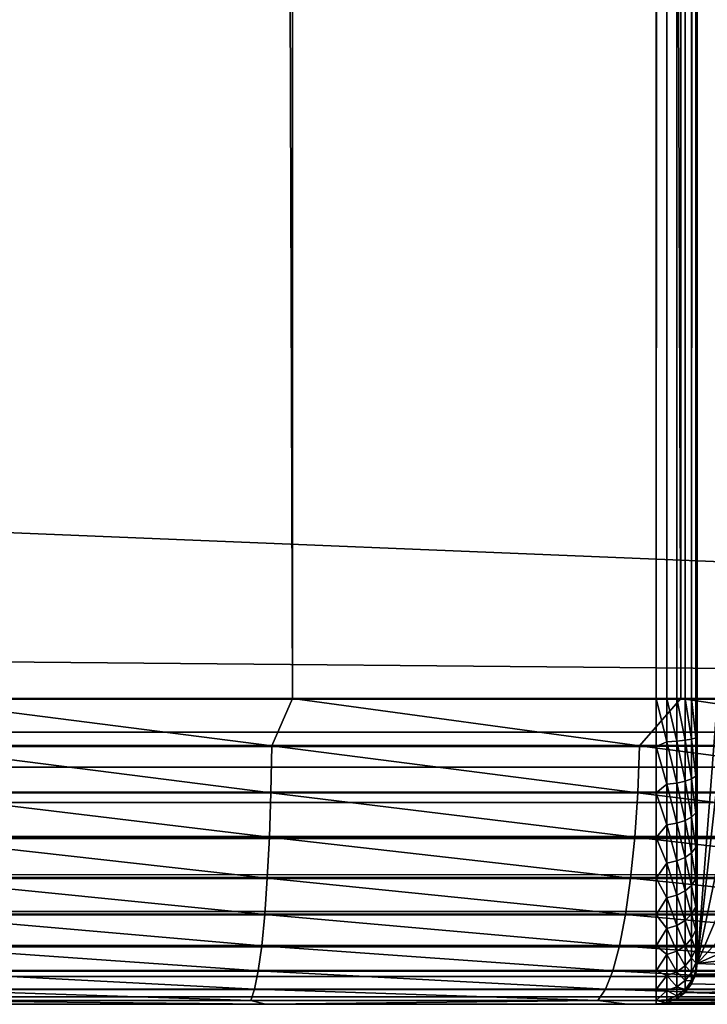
# Model space of a CAD drawing. Extents: x -547 to 547, y 0 to 578.
# Tile 322 of 472: x 525.58 to 528.95, y 0 to 4.83. Entities that reach past the tile are written whole.
import ezdxf

# ---------------------------------------------------------------- set-up
doc = ezdxf.new("R2010")
doc.units = 0
doc.header["$LTSCALE"] = 65.185185
for name, color, linetype in [('1', 7, 'CONTINUOUS'), ('146', 7, 'CONTINUOUS'), ('147', 7, 'CONTINUOUS'), ('20', 7, 'CONTINUOUS'), ('202', 7, 'CONTINUOUS'), ('214', 7, 'CONTINUOUS'), ('241', 7, 'CONTINUOUS'), ('242', 7, 'CONTINUOUS'), ('243', 7, 'CONTINUOUS'), ('3', 7, 'CONTINUOUS'), ('328', 7, 'CONTINUOUS'), ('333', 7, 'CONTINUOUS'), ('335', 7, 'CONTINUOUS'), ('727', 7, 'CONTINUOUS'), ('731', 7, 'CONTINUOUS')]:
    doc.layers.add(name, color=color, linetype=linetype)

msp = doc.modelspace()

# ---------------------------------------------------------------- linework, layer by layer
at = {"layer": '1', "color": 7, "linetype": 'CONTINUOUS'}
for points in [[(528.7, 0, -50), (530.5, 0, -50), (-545.5, 0, 41.4), (528.7, 0, -50)], [(528.7, 0, -50), (-545.5, 0, 41.4), (528.7, 0, -66.5), (528.7, 0, -50)], [(530.5, 0, -50), (545.5, 0, 41.4), (-545.5, 0, 41.4), (530.5, 0, -50)], [(-545.5, 0, 41.4), (-528.7, 0, -50), (528.7, 0, -66.5), (-545.5, 0, 41.4)], [(-528.7, 0, -50), (-528.7, 0, -66.5), (528.7, 0, -66.5), (-528.7, 0, -50)]]:
    msp.add_3dface(points, dxfattribs=at)
at = {"layer": '146', "color": 7, "linetype": 'CONTINUOUS'}
for points in [[(528.9, 576.5, -67.8), (528.9, 551.5, -50.2), (528.9, 1.5, -67.8), (528.9, 576.5, -67.8)], [(528.9, 551.5, -50.2), (528.9, 551.5, -50), (528.9, 0.2, -50), (528.9, 551.5, -50.2)], [(528.9, 551.5, -50.2), (528.9, 0.2, -50), (528.9, 1.5, -67.8), (528.9, 551.5, -50.2)], [(528.9, 1.5, -67.8), (528.9, 0.2, -50), (528.9, 1.387, -67.7951), (528.9, 1.5, -67.8)], [(528.9, 1.387, -67.7951), (528.9, 0.2, -50), (528.9, 1.2751, -67.7804), (528.9, 1.387, -67.7951)], [(528.9, 1.2751, -67.7804), (528.9, 0.2, -50), (528.9, 1.1641, -67.7558), (528.9, 1.2751, -67.7804)], [(528.9, 1.1641, -67.7558), (528.9, 0.2, -50), (528.9, 1.0559, -67.7218), (528.9, 1.1641, -67.7558)], [(528.9, 1.0559, -67.7218), (528.9, 0.2, -50), (528.9, 0.9509, -67.6783), (528.9, 1.0559, -67.7218)], [(528.9, 0.9509, -67.6783), (528.9, 0.2, -50), (528.9, 0.8504, -67.626), (528.9, 0.9509, -67.6783)], [(528.9, 0.8504, -67.626), (528.9, 0.2, -50), (528.9, 0.7545, -67.565), (528.9, 0.8504, -67.626)], [(528.9, 0.7545, -67.565), (528.9, 0.2, -50), (528.9, 0.6645, -67.4959), (528.9, 0.7545, -67.565)], [(528.9, 0.6645, -67.4959), (528.9, 0.2, -50), (528.9, 0.5808, -67.4192), (528.9, 0.6645, -67.4959)], [(528.9, 0.5808, -67.4192), (528.9, 0.2, -50), (528.9, 0.5041, -67.3355), (528.9, 0.5808, -67.4192)], [(528.9, 0.5041, -67.3355), (528.9, 0.2, -50), (528.9, 0.435, -67.2455), (528.9, 0.5041, -67.3355)], [(528.9, 0.435, -67.2455), (528.9, 0.2, -50), (528.9, 0.374, -67.1496), (528.9, 0.435, -67.2455)], [(528.9, 0.374, -67.1496), (528.9, 0.2, -50), (528.9, 0.3217, -67.0491), (528.9, 0.374, -67.1496)], [(528.9, 0.3217, -67.0491), (528.9, 0.2, -50), (528.9, 0.2782, -66.9441), (528.9, 0.3217, -67.0491)], [(528.9, 0.2782, -66.9441), (528.9, 0.2, -50), (528.9, 0.2442, -66.8359), (528.9, 0.2782, -66.9441)], [(528.9, 0.2442, -66.8359), (528.9, 0.2, -50), (528.9, 0.2196, -66.7249), (528.9, 0.2442, -66.8359)], [(528.9, 0.2196, -66.7249), (528.9, 0.2, -50), (528.9, 0.2049, -66.613), (528.9, 0.2196, -66.7249)], [(528.9, 0.2, -50), (528.9, 0.2, -66.5), (528.9, 0.2049, -66.613), (528.9, 0.2, -50)]]:
    msp.add_3dface(points, dxfattribs=at)
at = {"layer": '147', "color": 7, "linetype": 'CONTINUOUS'}
for points in [[(528.9, 551.5, -50), (529, 551.5, -50), (529, 1.5, -50), (528.9, 551.5, -50)], [(528.9, 551.5, -50), (529, 1.5, -50), (528.9, 0.2, -50), (528.9, 551.5, -50)], [(528.9, 0.2, -50), (529, 1.5, -50), (529.0185, 1.2653, -50), (528.9, 0.2, -50)], [(529.0734, 1.0365, -50), (528.9, 0.2, -50), (529.0185, 1.2653, -50), (529.0734, 1.0365, -50)], [(529.1635, 0.819, -50), (528.9, 0.2, -50), (529.0734, 1.0365, -50), (529.1635, 0.819, -50)], [(529.2865, 0.6183, -50), (528.9, 0.2, -50), (529.1635, 0.819, -50), (529.2865, 0.6183, -50)], [(529.4393, 0.4393, -50), (528.9, 0.2, -50), (529.2865, 0.6183, -50), (529.4393, 0.4393, -50)], [(529.6183, 0.2865, -50), (528.9, 0.2, -50), (529.4393, 0.4393, -50), (529.6183, 0.2865, -50)], [(529.819, 0.1635, -50), (528.9, 0.2, -50), (529.6183, 0.2865, -50), (529.819, 0.1635, -50)], [(528.8932, 0.1482, -50), (528.9, 0.2, -50), (529.819, 0.1635, -50), (528.8932, 0.1482, -50)], [(528.8732, 0.1, -50), (528.8932, 0.1482, -50), (530.0365, 0.0734, -50), (528.8732, 0.1, -50)], [(530.0365, 0.0734, -50), (528.8932, 0.1482, -50), (529.819, 0.1635, -50), (530.0365, 0.0734, -50)], [(528.8414, 0.0586, -50), (528.8732, 0.1, -50), (530.0365, 0.0734, -50), (528.8414, 0.0586, -50)], [(528.8, 0.0268, -50), (528.8414, 0.0586, -50), (530.2653, 0.0185, -50), (528.8, 0.0268, -50)], [(530.2653, 0.0185, -50), (528.8414, 0.0586, -50), (530.0365, 0.0734, -50), (530.2653, 0.0185, -50)], [(528.7, 0, -50), (528.7518, 0.0068, -50), (530.5, 0, -50), (528.7, 0, -50)], [(528.7518, 0.0068, -50), (528.8, 0.0268, -50), (530.2653, 0.0185, -50), (528.7518, 0.0068, -50)], [(530.5, 0, -50), (528.7518, 0.0068, -50), (530.2653, 0.0185, -50), (530.5, 0, -50)]]:
    msp.add_3dface(points, dxfattribs=at)
at = {"layer": '20', "color": 7, "linetype": 'CONTINUOUS'}
for points in [[(350, 551.5, 42.9), (545.5, 1.5, 42.9), (350, 566, 42.9), (350, 551.5, 42.9)], [(350, 566, 42.9), (545.5, 1.5, 42.9), (360.0977, 559.3826, 42.9), (350, 566, 42.9)], [(360.0977, 559.3826, 42.9), (545.5, 1.5, 42.9), (360.2178, 559.0925, 42.9), (360.0977, 559.3826, 42.9)], [(360.2178, 559.0925, 42.9), (545.5, 1.5, 42.9), (360.3818, 558.8247, 42.9), (360.2178, 559.0925, 42.9)], [(360.3818, 558.8247, 42.9), (545.5, 1.5, 42.9), (360.5858, 558.5858, 42.9), (360.3818, 558.8247, 42.9)], [(360.5858, 558.5858, 42.9), (545.5, 1.5, 42.9), (360.8246, 558.3818, 42.9), (360.5858, 558.5858, 42.9)], [(360.8246, 558.3818, 42.9), (545.5, 1.5, 42.9), (361.0925, 558.2178, 42.9), (360.8246, 558.3818, 42.9)], [(361.0925, 558.2178, 42.9), (545.5, 1.5, 42.9), (361.3826, 558.0977, 42.9), (361.0925, 558.2178, 42.9)], [(361.3826, 558.0977, 42.9), (545.5, 1.5, 42.9), (361.6881, 558.0245, 42.9), (361.3826, 558.0977, 42.9)], [(361.6881, 558.0245, 42.9), (545.5, 1.5, 42.9), (362, 558, 42.9), (361.6881, 558.0245, 42.9)], [(545.5, 1.5, 42.9), (372, 551.5, 42.9), (362, 558, 42.9), (545.5, 1.5, 42.9)], [(350, 551.5, 42.9), (349, 551.5, 42.9), (545.5, 1.5, 42.9), (350, 551.5, 42.9)], [(545.5, 1.5, 42.9), (349, 551.5, 42.9), (349, 9.5, 42.9), (545.5, 1.5, 42.9)], [(530.5, 551.5, 42.9), (372, 551.5, 42.9), (545.5, 1.5, 42.9), (530.5, 551.5, 42.9)], [(-545.5, 1.5, 42.9), (545.5, 1.5, 42.9), (-349, 9.5, 42.9), (-545.5, 1.5, 42.9)], [(-349, 9.5, 42.9), (545.5, 1.5, 42.9), (349, 9.5, 42.9), (-349, 9.5, 42.9)]]:
    msp.add_3dface(points, dxfattribs=at)
at = {"layer": '202', "color": 7, "linetype": 'CONTINUOUS'}
for points in [[(545.5, 1.5, 42.9), (-545.5, 1.5, 42.9), (-545.5, 1.3324, 42.8906), (545.5, 1.5, 42.9)], [(545.5, 1.5, 42.9), (-545.5, 1.3324, 42.8906), (545.5, 1.2672, 42.8818), (545.5, 1.5, 42.9)], [(-545.5, 1.3324, 42.8906), (-545.5, 1.2657, 42.8816), (545.5, 1.2672, 42.8818), (-545.5, 1.3324, 42.8906)], [(-545.5, 1.2657, 42.8816), (-545.5, 1.1621, 42.8614), (545.5, 1.2672, 42.8818), (-545.5, 1.2657, 42.8816)], [(545.5, 1.2672, 42.8818), (-545.5, 1.1621, 42.8614), (545.5, 1.038, 42.8271), (545.5, 1.2672, 42.8818)], [(-545.5, 1.1621, 42.8614), (-545.5, 1.0368, 42.8267), (545.5, 1.038, 42.8271), (-545.5, 1.1621, 42.8614)], [(-545.5, 1.0368, 42.8267), (-545.5, 0.9895, 42.8105), (545.5, 1.038, 42.8271), (-545.5, 1.0368, 42.8267)], [(545.5, 1.038, 42.8271), (-545.5, 0.9895, 42.8105), (545.5, 0.8203, 42.7372), (545.5, 1.038, 42.8271)], [(-545.5, 0.9895, 42.8105), (-545.5, 0.8137, 42.7338), (545.5, 0.8203, 42.7372), (-545.5, 0.9895, 42.8105)], [(-545.5, 0.8137, 42.7338), (-545.5, 0.6325, 42.6237), (545.5, 0.8203, 42.7372), (-545.5, 0.8137, 42.7338)], [(545.5, 0.8203, 42.7372), (-545.5, 0.6325, 42.6237), (545.5, 0.6193, 42.6142), (545.5, 0.8203, 42.7372)], [(-545.5, 0.6325, 42.6237), (-545.5, 0.6186, 42.6137), (545.5, 0.6193, 42.6142), (-545.5, 0.6325, 42.6237)], [(-545.5, 0.6186, 42.6137), (-545.5, 0.4523, 42.4734), (545.5, 0.6193, 42.6142), (-545.5, 0.6186, 42.6137)], [(545.5, 0.6193, 42.6142), (-545.5, 0.4523, 42.4734), (545.5, 0.44, 42.4613), (545.5, 0.6193, 42.6142)], [(-545.5, 0.4523, 42.4734), (-545.5, 0.4395, 42.4608), (545.5, 0.44, 42.4613), (-545.5, 0.4523, 42.4734)], [(545.5, 0.44, 42.4613), (-545.5, 0.4395, 42.4608), (545.5, 0.2869, 42.2822), (545.5, 0.44, 42.4613)], [(-545.5, 0.4395, 42.4608), (-545.5, 0.2819, 42.2753), (545.5, 0.2869, 42.2822), (-545.5, 0.4395, 42.4608)], [(545.5, 0.2869, 42.2822), (-545.5, 0.2819, 42.2753), (545.5, 0.1637, 42.0814), (545.5, 0.2869, 42.2822)], [(-545.5, 0.2819, 42.2753), (-545.5, 0.1636, 42.0811), (545.5, 0.1637, 42.0814), (-545.5, 0.2819, 42.2753)], [(-545.5, 0.1636, 42.0811), (-545.5, 0.1355, 42.0231), (545.5, 0.1637, 42.0814), (-545.5, 0.1636, 42.0811)], [(545.5, 0.1637, 42.0814), (-545.5, 0.1355, 42.0231), (545.5, 0.0735, 41.8637), (545.5, 0.1637, 42.0814)], [(-545.5, 0.1355, 42.0231), (-545.5, 0.0734, 41.8636), (545.5, 0.0735, 41.8637), (-545.5, 0.1355, 42.0231)], [(-545.5, 0.0355, 41.7243), (-545.5, 0.0185, 41.6347), (545.5, 0.0735, 41.8637), (-545.5, 0.0355, 41.7243)], [(545.5, 0.0735, 41.8637), (-545.5, 0.0185, 41.6347), (545.5, 0.0185, 41.6347), (545.5, 0.0735, 41.8637)], [(-545.5, 0.0734, 41.8636), (-545.5, 0.0355, 41.7243), (545.5, 0.0735, 41.8637), (-545.5, 0.0734, 41.8636)], [(-545.5, 0, 41.4), (545.5, 0, 41.4), (545.5, 0.0185, 41.6347), (-545.5, 0, 41.4)], [(-545.5, 0.0185, 41.6347), (-545.5, 0, 41.4), (545.5, 0.0185, 41.6347), (-545.5, 0.0185, 41.6347)]]:
    msp.add_3dface(points, dxfattribs=at)
at = {"layer": '214', "color": 7, "linetype": 'CONTINUOUS'}
for points in [[(-528.7, 1.5, -68), (528.7, 1.5, -68), (528.7, 1.2653, -67.9815), (-528.7, 1.5, -68)], [(-528.7, 1.5, -68), (528.7, 1.2653, -67.9815), (-528.7, 1.2653, -67.9815), (-528.7, 1.5, -68)], [(528.7, 1.2653, -67.9815), (528.7, 1.0365, -67.9266), (-528.7, 1.2653, -67.9815), (528.7, 1.2653, -67.9815)], [(-528.7, 1.2653, -67.9815), (528.7, 1.0365, -67.9266), (-528.7, 1.0365, -67.9266), (-528.7, 1.2653, -67.9815)], [(528.7, 1.0365, -67.9266), (528.7, 0.819, -67.8365), (-528.7, 1.0365, -67.9266), (528.7, 1.0365, -67.9266)], [(-528.7, 1.0365, -67.9266), (528.7, 0.819, -67.8365), (-528.7, 0.819, -67.8365), (-528.7, 1.0365, -67.9266)], [(528.7, 0.819, -67.8365), (528.7, 0.6183, -67.7135), (-528.7, 0.819, -67.8365), (528.7, 0.819, -67.8365)], [(-528.7, 0.819, -67.8365), (528.7, 0.6183, -67.7135), (-528.7, 0.6183, -67.7135), (-528.7, 0.819, -67.8365)], [(528.7, 0.6183, -67.7135), (528.7, 0.4393, -67.5607), (-528.7, 0.6183, -67.7135), (528.7, 0.6183, -67.7135)], [(-528.7, 0.6183, -67.7135), (528.7, 0.4393, -67.5607), (-528.7, 0.4393, -67.5607), (-528.7, 0.6183, -67.7135)], [(528.7, 0.4393, -67.5607), (528.7, 0.2865, -67.3817), (-528.7, 0.4393, -67.5607), (528.7, 0.4393, -67.5607)], [(-528.7, 0.4393, -67.5607), (528.7, 0.2865, -67.3817), (-528.7, 0.2865, -67.3817), (-528.7, 0.4393, -67.5607)], [(528.7, 0.2865, -67.3817), (528.7, 0.1635, -67.181), (-528.7, 0.2865, -67.3817), (528.7, 0.2865, -67.3817)], [(-528.7, 0.2865, -67.3817), (528.7, 0.1635, -67.181), (-528.7, 0.1635, -67.181), (-528.7, 0.2865, -67.3817)], [(528.7, 0.1635, -67.181), (528.7, 0.0734, -66.9635), (-528.7, 0.1635, -67.181), (528.7, 0.1635, -67.181)], [(-528.7, 0.1635, -67.181), (528.7, 0.0734, -66.9635), (-528.7, 0.0734, -66.9635), (-528.7, 0.1635, -67.181)], [(528.7, 0.0734, -66.9635), (528.7, 0.0185, -66.7347), (-528.7, 0.0734, -66.9635), (528.7, 0.0734, -66.9635)], [(-528.7, 0.0734, -66.9635), (528.7, 0.0185, -66.7347), (-528.7, 0.0185, -66.7347), (-528.7, 0.0734, -66.9635)], [(528.7, 0, -66.5), (-528.7, 0, -66.5), (-528.7, 0.0185, -66.7347), (528.7, 0, -66.5)], [(528.7, 0.0185, -66.7347), (528.7, 0, -66.5), (-528.7, 0.0185, -66.7347), (528.7, 0.0185, -66.7347)]]:
    msp.add_3dface(points, dxfattribs=at)
at = {"layer": '241', "color": 7, "linetype": 'CONTINUOUS'}
for points in [[(528.9, 0.2, -66.5), (528.9, 0.2, -50), (528.8932, 0.1482, -50), (528.9, 0.2, -66.5)], [(528.9, 0.2, -66.5), (528.8932, 0.1482, -50), (528.8932, 0.1484, -66.5), (528.9, 0.2, -66.5)], [(528.8932, 0.1482, -50), (528.8732, 0.1, -50), (528.8733, 0.1001, -66.5), (528.8932, 0.1482, -50)], [(528.8932, 0.1484, -66.5), (528.8932, 0.1482, -50), (528.8733, 0.1001, -66.5), (528.8932, 0.1484, -66.5)], [(528.8732, 0.1, -50), (528.8414, 0.0586, -50), (528.8415, 0.0587, -66.5), (528.8732, 0.1, -50)], [(528.8733, 0.1001, -66.5), (528.8732, 0.1, -50), (528.8415, 0.0587, -66.5), (528.8733, 0.1001, -66.5)], [(528.8415, 0.0587, -66.5), (528.8414, 0.0586, -50), (528.8, 0.0268, -66.5), (528.8415, 0.0587, -66.5)], [(528.8414, 0.0586, -50), (528.8, 0.0268, -50), (528.8, 0.0268, -66.5), (528.8414, 0.0586, -50)], [(528.7518, 0.0068, -50), (528.7, 0, -50), (528.7518, 0.0068, -66.5), (528.7518, 0.0068, -50)], [(528.7, 0, -50), (528.7, 0, -66.5), (528.7518, 0.0068, -66.5), (528.7, 0, -50)], [(528.8, 0.0268, -50), (528.7518, 0.0068, -50), (528.8, 0.0268, -66.5), (528.8, 0.0268, -50)], [(528.8, 0.0268, -66.5), (528.7518, 0.0068, -50), (528.7518, 0.0068, -66.5), (528.8, 0.0268, -66.5)]]:
    msp.add_3dface(points, dxfattribs=at)
at = {"layer": '242', "color": 7, "linetype": 'CONTINUOUS'}
for points in [[(528.7, 1.2653, -67.9815), (528.7, 1.5, -68), (528.7518, 1.2875, -67.978), (528.7, 1.2653, -67.9815)], [(528.7518, 1.2875, -67.978), (528.7, 1.5, -68), (528.7518, 1.5, -67.9932), (528.7518, 1.2875, -67.978)], [(528.7518, 1.2875, -67.978), (528.7518, 1.5, -67.9932), (528.8, 1.2903, -67.9582), (528.7518, 1.2875, -67.978)], [(528.8, 1.2903, -67.9582), (528.7518, 1.5, -67.9932), (528.8, 1.5, -67.9732), (528.8, 1.2903, -67.9582)], [(528.8, 1.2903, -67.9582), (528.8, 1.5, -67.9732), (528.8415, 1.2949, -67.9267), (528.8, 1.2903, -67.9582)], [(528.8415, 1.2949, -67.9267), (528.8, 1.5, -67.9732), (528.8415, 1.5, -67.9413), (528.8415, 1.2949, -67.9267)], [(528.8415, 1.2949, -67.9267), (528.8415, 1.5, -67.9413), (528.8733, 1.3008, -67.8856), (528.8415, 1.2949, -67.9267)], [(528.8733, 1.3008, -67.8856), (528.8415, 1.5, -67.9413), (528.8733, 1.5, -67.8999), (528.8733, 1.3008, -67.8856)], [(528.8733, 1.3008, -67.8856), (528.8733, 1.5, -67.8999), (528.8932, 1.3077, -67.8378), (528.8733, 1.3008, -67.8856)], [(528.8932, 1.3077, -67.8378), (528.8733, 1.5, -67.8999), (528.8932, 1.5, -67.8516), (528.8932, 1.3077, -67.8378)], [(528.9, 1.5, -67.8), (528.9, 1.387, -67.7951), (528.8932, 1.5, -67.8516), (528.9, 1.5, -67.8)], [(528.9, 1.387, -67.7951), (528.8932, 1.3077, -67.8378), (528.8932, 1.5, -67.8516), (528.9, 1.387, -67.7951)], [(528.9, 1.387, -67.7951), (528.9, 1.2751, -67.7804), (528.8932, 1.3077, -67.8378), (528.9, 1.387, -67.7951)], [(528.8932, 1.1192, -67.7968), (528.8733, 1.3008, -67.8856), (528.8932, 1.3077, -67.8378), (528.8932, 1.1192, -67.7968)], [(528.9, 1.2751, -67.7804), (528.9, 1.1641, -67.7558), (528.8932, 1.3077, -67.8378), (528.9, 1.2751, -67.7804)], [(528.9, 1.1641, -67.7558), (528.8932, 1.1192, -67.7968), (528.8932, 1.3077, -67.8378), (528.9, 1.1641, -67.7558)], [(528.7518, 1.0793, -67.9327), (528.7, 1.2653, -67.9815), (528.7518, 1.2875, -67.978), (528.7518, 1.0793, -67.9327)], [(528.7, 1.0365, -67.9266), (528.7, 1.2653, -67.9815), (528.7518, 1.0793, -67.9327), (528.7, 1.0365, -67.9266)], [(528.8, 1.085, -67.9135), (528.7518, 1.2875, -67.978), (528.8, 1.2903, -67.9582), (528.8, 1.085, -67.9135)], [(528.7518, 1.0793, -67.9327), (528.7518, 1.2875, -67.978), (528.8, 1.085, -67.9135), (528.7518, 1.0793, -67.9327)], [(528.8415, 1.0939, -67.883), (528.8, 1.2903, -67.9582), (528.8415, 1.2949, -67.9267), (528.8415, 1.0939, -67.883)], [(528.8, 1.085, -67.9135), (528.8, 1.2903, -67.9582), (528.8415, 1.0939, -67.883), (528.8, 1.085, -67.9135)], [(528.8733, 1.1056, -67.8432), (528.8415, 1.2949, -67.9267), (528.8733, 1.3008, -67.8856), (528.8733, 1.1056, -67.8432)], [(528.8415, 1.0939, -67.883), (528.8415, 1.2949, -67.9267), (528.8733, 1.1056, -67.8432), (528.8415, 1.0939, -67.883)], [(528.8733, 1.1056, -67.8432), (528.8733, 1.3008, -67.8856), (528.8932, 1.1192, -67.7968), (528.8733, 1.1056, -67.8432)], [(528.9, 1.1641, -67.7558), (528.9, 1.0559, -67.7218), (528.8932, 1.1192, -67.7968), (528.9, 1.1641, -67.7558)], [(528.8932, 0.9385, -67.7294), (528.8733, 1.1056, -67.8432), (528.8932, 1.1192, -67.7968), (528.8932, 0.9385, -67.7294)], [(528.9, 1.0559, -67.7218), (528.8932, 0.9385, -67.7294), (528.8932, 1.1192, -67.7968), (528.9, 1.0559, -67.7218)], [(528.7518, 0.8797, -67.8582), (528.7, 1.0365, -67.9266), (528.7518, 1.0793, -67.9327), (528.7518, 0.8797, -67.8582)], [(528.8, 0.888, -67.8401), (528.7518, 1.0793, -67.9327), (528.8, 1.085, -67.9135), (528.8, 0.888, -67.8401)], [(528.7518, 0.8797, -67.8582), (528.7518, 1.0793, -67.9327), (528.8, 0.888, -67.8401), (528.7518, 0.8797, -67.8582)], [(528.8415, 0.9012, -67.8111), (528.8, 1.085, -67.9135), (528.8415, 1.0939, -67.883), (528.8415, 0.9012, -67.8111)], [(528.8, 0.888, -67.8401), (528.8, 1.085, -67.9135), (528.8415, 0.9012, -67.8111), (528.8, 0.888, -67.8401)], [(528.8733, 0.9185, -67.7734), (528.8415, 1.0939, -67.883), (528.8733, 1.1056, -67.8432), (528.8733, 0.9185, -67.7734)], [(528.8415, 0.9012, -67.8111), (528.8415, 1.0939, -67.883), (528.8733, 0.9185, -67.7734), (528.8415, 0.9012, -67.8111)], [(528.8733, 0.9185, -67.7734), (528.8733, 1.1056, -67.8432), (528.8932, 0.9385, -67.7294), (528.8733, 0.9185, -67.7734)], [(528.7, 0.819, -67.8365), (528.7, 1.0365, -67.9266), (528.7518, 0.8797, -67.8582), (528.7, 0.819, -67.8365)], [(528.9, 1.0559, -67.7218), (528.9, 0.9509, -67.6783), (528.8932, 0.9385, -67.7294), (528.9, 1.0559, -67.7218)], [(528.8733, 0.7432, -67.6776), (528.8415, 0.9012, -67.8111), (528.8733, 0.9185, -67.7734), (528.8733, 0.7432, -67.6776)], [(528.8932, 0.7693, -67.637), (528.8733, 0.9185, -67.7734), (528.8932, 0.9385, -67.7294), (528.8932, 0.7693, -67.637)], [(528.8733, 0.7432, -67.6776), (528.8733, 0.9185, -67.7734), (528.8932, 0.7693, -67.637), (528.8733, 0.7432, -67.6776)], [(528.9, 0.9509, -67.6783), (528.9, 0.8504, -67.626), (528.8932, 0.9385, -67.7294), (528.9, 0.9509, -67.6783)], [(528.9, 0.8504, -67.626), (528.8932, 0.7693, -67.637), (528.8932, 0.9385, -67.7294), (528.9, 0.8504, -67.626)], [(528.7518, 0.6927, -67.7561), (528.7, 0.819, -67.8365), (528.7518, 0.8797, -67.8582), (528.7518, 0.6927, -67.7561)], [(528.8, 0.7035, -67.7393), (528.7518, 0.8797, -67.8582), (528.8, 0.888, -67.8401), (528.8, 0.7035, -67.7393)], [(528.7518, 0.6927, -67.7561), (528.7518, 0.8797, -67.8582), (528.8, 0.7035, -67.7393), (528.7518, 0.6927, -67.7561)], [(528.8415, 0.7207, -67.7125), (528.8, 0.888, -67.8401), (528.8415, 0.9012, -67.8111), (528.8415, 0.7207, -67.7125)], [(528.8, 0.7035, -67.7393), (528.8, 0.888, -67.8401), (528.8415, 0.7207, -67.7125), (528.8, 0.7035, -67.7393)], [(528.8415, 0.7207, -67.7125), (528.8415, 0.9012, -67.8111), (528.8733, 0.7432, -67.6776), (528.8415, 0.7207, -67.7125)], [(528.9, 0.8504, -67.626), (528.9, 0.7545, -67.565), (528.8932, 0.7693, -67.637), (528.9, 0.8504, -67.626)], [(528.7, 0.6183, -67.7135), (528.7, 0.819, -67.8365), (528.7518, 0.6927, -67.7561), (528.7, 0.6183, -67.7135)], [(528.8733, 0.5833, -67.5579), (528.8415, 0.7207, -67.7125), (528.8733, 0.7432, -67.6776), (528.8733, 0.5833, -67.5579)], [(528.8932, 0.6149, -67.5214), (528.8733, 0.7432, -67.6776), (528.8932, 0.7693, -67.637), (528.8932, 0.6149, -67.5214)], [(528.8733, 0.5833, -67.5579), (528.8733, 0.7432, -67.6776), (528.8932, 0.6149, -67.5214), (528.8733, 0.5833, -67.5579)], [(528.9, 0.7545, -67.565), (528.9, 0.6645, -67.4959), (528.8932, 0.7693, -67.637), (528.9, 0.7545, -67.565)], [(528.9, 0.6645, -67.4959), (528.8932, 0.6149, -67.5214), (528.8932, 0.7693, -67.637), (528.9, 0.6645, -67.4959)], [(528.7518, 0.5222, -67.6285), (528.7, 0.6183, -67.7135), (528.7518, 0.6927, -67.7561), (528.7518, 0.5222, -67.6285)], [(528.8, 0.5353, -67.6134), (528.7518, 0.6927, -67.7561), (528.8, 0.7035, -67.7393), (528.8, 0.5353, -67.6134)], [(528.7518, 0.5222, -67.6285), (528.7518, 0.6927, -67.7561), (528.8, 0.5353, -67.6134), (528.7518, 0.5222, -67.6285)], [(528.8415, 0.5561, -67.5893), (528.8, 0.7035, -67.7393), (528.8415, 0.7207, -67.7125), (528.8415, 0.5561, -67.5893)], [(528.8, 0.5353, -67.6134), (528.8, 0.7035, -67.7393), (528.8415, 0.5561, -67.5893), (528.8, 0.5353, -67.6134)], [(528.8415, 0.5561, -67.5893), (528.8415, 0.7207, -67.7125), (528.8733, 0.5833, -67.5579), (528.8415, 0.5561, -67.5893)], [(528.9, 0.6645, -67.4959), (528.9, 0.5808, -67.4192), (528.8932, 0.6149, -67.5214), (528.9, 0.6645, -67.4959)], [(528.7, 0.4393, -67.5607), (528.7, 0.6183, -67.7135), (528.7518, 0.5222, -67.6285), (528.7, 0.4393, -67.5607)], [(528.8733, 0.4421, -67.4167), (528.8415, 0.5561, -67.5893), (528.8733, 0.5833, -67.5579), (528.8733, 0.4421, -67.4167)], [(528.8932, 0.4786, -67.3851), (528.8733, 0.5833, -67.5579), (528.8932, 0.6149, -67.5214), (528.8932, 0.4786, -67.3851)], [(528.8733, 0.4421, -67.4167), (528.8733, 0.5833, -67.5579), (528.8932, 0.4786, -67.3851), (528.8733, 0.4421, -67.4167)], [(528.9, 0.5808, -67.4192), (528.8932, 0.4786, -67.3851), (528.8932, 0.6149, -67.5214), (528.9, 0.5808, -67.4192)], [(528.9, 0.5808, -67.4192), (528.9, 0.5041, -67.3355), (528.8932, 0.4786, -67.3851), (528.9, 0.5808, -67.4192)], [(528.8, 0.3866, -67.4647), (528.7518, 0.5222, -67.6285), (528.8, 0.5353, -67.6134), (528.8, 0.3866, -67.4647)], [(528.8415, 0.4107, -67.4439), (528.8, 0.5353, -67.6134), (528.8415, 0.5561, -67.5893), (528.8415, 0.4107, -67.4439)], [(528.8, 0.3866, -67.4647), (528.8, 0.5353, -67.6134), (528.8415, 0.4107, -67.4439), (528.8, 0.3866, -67.4647)], [(528.8415, 0.4107, -67.4439), (528.8415, 0.5561, -67.5893), (528.8733, 0.4421, -67.4167), (528.8415, 0.4107, -67.4439)], [(528.7518, 0.3715, -67.4778), (528.7, 0.4393, -67.5607), (528.7518, 0.5222, -67.6285), (528.7518, 0.3715, -67.4778)], [(528.7518, 0.3715, -67.4778), (528.7518, 0.5222, -67.6285), (528.8, 0.3866, -67.4647), (528.7518, 0.3715, -67.4778)], [(528.9, 0.5041, -67.3355), (528.9, 0.435, -67.2455), (528.8932, 0.4786, -67.3851), (528.9, 0.5041, -67.3355)], [(528.7, 0.2865, -67.3817), (528.7, 0.4393, -67.5607), (528.7518, 0.3715, -67.4778), (528.7, 0.2865, -67.3817)], [(528.8733, 0.3224, -67.2568), (528.8415, 0.4107, -67.4439), (528.8733, 0.4421, -67.4167), (528.8733, 0.3224, -67.2568)], [(528.8932, 0.363, -67.2307), (528.8733, 0.4421, -67.4167), (528.8932, 0.4786, -67.3851), (528.8932, 0.363, -67.2307)], [(528.8733, 0.3224, -67.2568), (528.8733, 0.4421, -67.4167), (528.8932, 0.363, -67.2307), (528.8733, 0.3224, -67.2568)], [(528.9, 0.435, -67.2455), (528.8932, 0.363, -67.2307), (528.8932, 0.4786, -67.3851), (528.9, 0.435, -67.2455)], [(528.9, 0.435, -67.2455), (528.9, 0.374, -67.1496), (528.8932, 0.363, -67.2307), (528.9, 0.435, -67.2455)], [(528.8, 0.2607, -67.2965), (528.7518, 0.3715, -67.4778), (528.8, 0.3866, -67.4647), (528.8, 0.2607, -67.2965)], [(528.8415, 0.2875, -67.2793), (528.8, 0.3866, -67.4647), (528.8415, 0.4107, -67.4439), (528.8415, 0.2875, -67.2793)], [(528.8, 0.2607, -67.2965), (528.8, 0.3866, -67.4647), (528.8415, 0.2875, -67.2793), (528.8, 0.2607, -67.2965)], [(528.8415, 0.2875, -67.2793), (528.8415, 0.4107, -67.4439), (528.8733, 0.3224, -67.2568), (528.8415, 0.2875, -67.2793)], [(528.7518, 0.2439, -67.3073), (528.7, 0.2865, -67.3817), (528.7518, 0.3715, -67.4778), (528.7518, 0.2439, -67.3073)], [(528.7518, 0.2439, -67.3073), (528.7518, 0.3715, -67.4778), (528.8, 0.2607, -67.2965), (528.7518, 0.2439, -67.3073)], [(528.8932, 0.2706, -67.0615), (528.8733, 0.3224, -67.2568), (528.8932, 0.363, -67.2307), (528.8932, 0.2706, -67.0615)], [(528.9, 0.374, -67.1496), (528.9, 0.3217, -67.0491), (528.8932, 0.363, -67.2307), (528.9, 0.374, -67.1496)], [(528.9, 0.3217, -67.0491), (528.8932, 0.2706, -67.0615), (528.8932, 0.363, -67.2307), (528.9, 0.3217, -67.0491)], [(528.8733, 0.2266, -67.0815), (528.8415, 0.2875, -67.2793), (528.8733, 0.3224, -67.2568), (528.8733, 0.2266, -67.0815)], [(528.8733, 0.2266, -67.0815), (528.8733, 0.3224, -67.2568), (528.8932, 0.2706, -67.0615), (528.8733, 0.2266, -67.0815)], [(528.9, 0.3217, -67.0491), (528.9, 0.2782, -66.9441), (528.8932, 0.2706, -67.0615), (528.9, 0.3217, -67.0491)], [(528.7, 0.1635, -67.181), (528.7, 0.2865, -67.3817), (528.7518, 0.2439, -67.3073), (528.7, 0.1635, -67.181)], [(528.7518, 0.1418, -67.1203), (528.7, 0.1635, -67.181), (528.7518, 0.2439, -67.3073), (528.7518, 0.1418, -67.1203)], [(528.8, 0.1599, -67.112), (528.7518, 0.2439, -67.3073), (528.8, 0.2607, -67.2965), (528.8, 0.1599, -67.112)], [(528.7518, 0.1418, -67.1203), (528.7518, 0.2439, -67.3073), (528.8, 0.1599, -67.112), (528.7518, 0.1418, -67.1203)], [(528.8415, 0.1889, -67.0988), (528.8, 0.2607, -67.2965), (528.8415, 0.2875, -67.2793), (528.8415, 0.1889, -67.0988)], [(528.8, 0.1599, -67.112), (528.8, 0.2607, -67.2965), (528.8415, 0.1889, -67.0988), (528.8, 0.1599, -67.112)], [(528.8415, 0.1889, -67.0988), (528.8415, 0.2875, -67.2793), (528.8733, 0.2266, -67.0815), (528.8415, 0.1889, -67.0988)], [(528.8932, 0.2032, -66.8808), (528.8733, 0.2266, -67.0815), (528.8932, 0.2706, -67.0615), (528.8932, 0.2032, -66.8808)], [(528.9, 0.2782, -66.9441), (528.9, 0.2442, -66.8359), (528.8932, 0.2032, -66.8808), (528.9, 0.2782, -66.9441)], [(528.9, 0.2782, -66.9441), (528.8932, 0.2032, -66.8808), (528.8932, 0.2706, -67.0615), (528.9, 0.2782, -66.9441)], [(528.9, 0.2442, -66.8359), (528.9, 0.2196, -66.7249), (528.8932, 0.2032, -66.8808), (528.9, 0.2442, -66.8359)], [(528.8733, 0.1568, -66.8944), (528.8415, 0.1889, -67.0988), (528.8733, 0.2266, -67.0815), (528.8733, 0.1568, -66.8944)], [(528.8733, 0.1568, -66.8944), (528.8733, 0.2266, -67.0815), (528.8932, 0.2032, -66.8808), (528.8733, 0.1568, -66.8944)], [(528.8932, 0.1622, -66.6923), (528.8733, 0.1568, -66.8944), (528.8932, 0.2032, -66.8808), (528.8932, 0.1622, -66.6923)], [(528.9, 0.2196, -66.7249), (528.9, 0.2049, -66.613), (528.8932, 0.1622, -66.6923), (528.9, 0.2196, -66.7249)], [(528.9, 0.2196, -66.7249), (528.8932, 0.1622, -66.6923), (528.8932, 0.2032, -66.8808), (528.9, 0.2196, -66.7249)], [(528.9, 0.2049, -66.613), (528.9, 0.2, -66.5), (528.8932, 0.1622, -66.6923), (528.9, 0.2049, -66.613)], [(528.9, 0.2, -66.5), (528.8932, 0.1484, -66.5), (528.8932, 0.1622, -66.6923), (528.9, 0.2, -66.5)], [(528.7, 0.0734, -66.9635), (528.7, 0.1635, -67.181), (528.7518, 0.1418, -67.1203), (528.7, 0.0734, -66.9635)], [(528.8, 0.0865, -66.915), (528.7518, 0.1418, -67.1203), (528.8, 0.1599, -67.112), (528.8, 0.0865, -66.915)], [(528.8415, 0.117, -66.9061), (528.8, 0.1599, -67.112), (528.8415, 0.1889, -67.0988), (528.8415, 0.117, -66.9061)], [(528.8, 0.0865, -66.915), (528.8, 0.1599, -67.112), (528.8415, 0.117, -66.9061), (528.8, 0.0865, -66.915)], [(528.8415, 0.117, -66.9061), (528.8415, 0.1889, -67.0988), (528.8733, 0.1568, -66.8944), (528.8415, 0.117, -66.9061)], [(528.8733, 0.1144, -66.6992), (528.8415, 0.117, -66.9061), (528.8733, 0.1568, -66.8944), (528.8733, 0.1144, -66.6992)], [(528.8932, 0.1484, -66.5), (528.8733, 0.1144, -66.6992), (528.8932, 0.1622, -66.6923), (528.8932, 0.1484, -66.5)], [(528.8733, 0.1144, -66.6992), (528.8733, 0.1568, -66.8944), (528.8932, 0.1622, -66.6923), (528.8733, 0.1144, -66.6992)], [(528.8932, 0.1484, -66.5), (528.8733, 0.1001, -66.5), (528.8733, 0.1144, -66.6992), (528.8932, 0.1484, -66.5)], [(528.7518, 0.0673, -66.9207), (528.7, 0.0734, -66.9635), (528.7518, 0.1418, -67.1203), (528.7518, 0.0673, -66.9207)], [(528.7518, 0.0673, -66.9207), (528.7518, 0.1418, -67.1203), (528.8, 0.0865, -66.915), (528.7518, 0.0673, -66.9207)], [(528.8415, 0.0733, -66.7051), (528.8, 0.0865, -66.915), (528.8415, 0.117, -66.9061), (528.8415, 0.0733, -66.7051)], [(528.8415, 0.0733, -66.7051), (528.8415, 0.117, -66.9061), (528.8733, 0.1144, -66.6992), (528.8415, 0.0733, -66.7051)], [(528.8733, 0.1001, -66.5), (528.8415, 0.0733, -66.7051), (528.8733, 0.1144, -66.6992), (528.8733, 0.1001, -66.5)], [(528.8733, 0.1001, -66.5), (528.8415, 0.0587, -66.5), (528.8415, 0.0733, -66.7051), (528.8733, 0.1001, -66.5)], [(528.7, 0.0185, -66.7347), (528.7, 0.0734, -66.9635), (528.7518, 0.0673, -66.9207), (528.7, 0.0185, -66.7347)], [(528.7518, 0.022, -66.7125), (528.7, 0.0185, -66.7347), (528.7518, 0.0673, -66.9207), (528.7518, 0.022, -66.7125)], [(528.8, 0.0418, -66.7097), (528.7518, 0.0673, -66.9207), (528.8, 0.0865, -66.915), (528.8, 0.0418, -66.7097)], [(528.7518, 0.022, -66.7125), (528.7518, 0.0673, -66.9207), (528.8, 0.0418, -66.7097), (528.7518, 0.022, -66.7125)], [(528.8, 0.0418, -66.7097), (528.8, 0.0865, -66.915), (528.8415, 0.0733, -66.7051), (528.8, 0.0418, -66.7097)], [(528.8415, 0.0587, -66.5), (528.8, 0.0418, -66.7097), (528.8415, 0.0733, -66.7051), (528.8415, 0.0587, -66.5)], [(528.8415, 0.0587, -66.5), (528.8, 0.0268, -66.5), (528.8, 0.0418, -66.7097), (528.8415, 0.0587, -66.5)], [(528.7518, 0.0068, -66.5), (528.7, 0.0185, -66.7347), (528.7518, 0.022, -66.7125), (528.7518, 0.0068, -66.5)], [(528.7, 0, -66.5), (528.7, 0.0185, -66.7347), (528.7518, 0.0068, -66.5), (528.7, 0, -66.5)], [(528.8, 0.0268, -66.5), (528.7518, 0.022, -66.7125), (528.8, 0.0418, -66.7097), (528.8, 0.0268, -66.5)], [(528.8, 0.0268, -66.5), (528.7518, 0.0068, -66.5), (528.7518, 0.022, -66.7125), (528.8, 0.0268, -66.5)]]:
    msp.add_3dface(points, dxfattribs=at)
at = {"layer": '243', "color": 7, "linetype": 'CONTINUOUS'}
for points in [[(528.7, 1.5, -68), (528.7, 576.5, -68), (528.7516, 576.5, -67.9932), (528.7, 1.5, -68)], [(528.7518, 1.5, -67.9932), (528.7, 1.5, -68), (528.7516, 576.5, -67.9932), (528.7518, 1.5, -67.9932)], [(528.7999, 576.5, -67.9733), (528.7518, 1.5, -67.9932), (528.7516, 576.5, -67.9932), (528.7999, 576.5, -67.9733)], [(528.8, 1.5, -67.9732), (528.7518, 1.5, -67.9932), (528.7999, 576.5, -67.9733), (528.8, 1.5, -67.9732)], [(528.8413, 576.5, -67.9415), (528.8, 1.5, -67.9732), (528.7999, 576.5, -67.9733), (528.8413, 576.5, -67.9415)], [(528.8415, 1.5, -67.9413), (528.8, 1.5, -67.9732), (528.8413, 576.5, -67.9415), (528.8415, 1.5, -67.9413)], [(528.8732, 576.5, -67.9), (528.8415, 1.5, -67.9413), (528.8413, 576.5, -67.9415), (528.8732, 576.5, -67.9)], [(528.8733, 1.5, -67.8999), (528.8415, 1.5, -67.9413), (528.8732, 576.5, -67.9), (528.8733, 1.5, -67.8999)], [(528.8932, 576.5, -67.8518), (528.8733, 1.5, -67.8999), (528.8732, 576.5, -67.9), (528.8932, 576.5, -67.8518)], [(528.8932, 1.5, -67.8516), (528.8733, 1.5, -67.8999), (528.8932, 576.5, -67.8518), (528.8932, 1.5, -67.8516)], [(528.9, 576.5, -67.8), (528.9, 1.5, -67.8), (528.8932, 1.5, -67.8516), (528.9, 576.5, -67.8)], [(528.9, 576.5, -67.8), (528.8932, 1.5, -67.8516), (528.8932, 576.5, -67.8518), (528.9, 576.5, -67.8)]]:
    msp.add_3dface(points, dxfattribs=at)
at = {"layer": '3', "color": 7, "linetype": 'CONTINUOUS'}
for points in [[(528.7, 1.5, -68), (-528.7, 1.5, -68), (528.7, 576.5, -68), (528.7, 1.5, -68)], [(528.7, 576.5, -68), (-528.7, 1.5, -68), (-528.7, 576.5, -68), (528.7, 576.5, -68)]]:
    msp.add_3dface(points, dxfattribs=at)
at = {"layer": '328', "color": 7, "linetype": 'CONTINUOUS'}
for points in [[(-545.5, 0, 46), (-545.5, 0, 44.5), (545.5, 0, 44.5), (-545.5, 0, 46)], [(-545.4222, 0, 47.7845), (-545.5, 0, 46), (545.5, 0, 44.5), (-545.4222, 0, 47.7845)], [(-545.1889, 0, 49.558), (-545.4222, 0, 47.7845), (545.5, 0, 44.5), (-545.1889, 0, 49.558)], [(-544.8019, 0, 51.3041), (-545.1889, 0, 49.558), (545.5, 0, 44.5), (-544.8019, 0, 51.3041)], [(-544.2642, 0, 53.01), (-544.8019, 0, 51.3041), (545.5, 0, 44.5), (-544.2642, 0, 53.01)], [(-543.5798, 0, 54.6626), (-544.2642, 0, 53.01), (545.5, 0, 44.5), (-543.5798, 0, 54.6626)], [(-542.754, 0, 56.2492), (-543.5798, 0, 54.6626), (545.5, 0, 44.5), (-542.754, 0, 56.2492)], [(-541.7929, 0, 57.7578), (-542.754, 0, 56.2492), (545.5, 0, 44.5), (-541.7929, 0, 57.7578)], [(-540.7041, 0, 59.1769), (-541.7929, 0, 57.7578), (545.5, 0, 44.5), (-540.7041, 0, 59.1769)], [(-539.4957, 0, 60.4957), (-540.7041, 0, 59.1769), (545.5, 0, 44.5), (-539.4957, 0, 60.4957)], [(-538.1769, 0, 61.7041), (-539.4957, 0, 60.4957), (545.5, 0, 44.5), (-538.1769, 0, 61.7041)], [(-536.7578, 0, 62.793), (-538.1769, 0, 61.7041), (545.5, 0, 44.5), (-536.7578, 0, 62.793)], [(-535.2492, 0, 63.754), (-536.7578, 0, 62.793), (545.5, 0, 44.5), (-535.2492, 0, 63.754)], [(-533.6626, 0, 64.5798), (-535.2492, 0, 63.754), (545.5, 0, 44.5), (-533.6626, 0, 64.5798)], [(-532.01, 0, 65.2642), (-533.6626, 0, 64.5798), (545.5, 0, 44.5), (-532.01, 0, 65.2642)], [(-530.3041, 0, 65.8019), (-532.01, 0, 65.2642), (545.5, 0, 44.5), (-530.3041, 0, 65.8019)], [(-528.558, 0, 66.1889), (-530.3041, 0, 65.8019), (545.5, 0, 44.5), (-528.558, 0, 66.1889)], [(-526.7844, 0, 66.4222), (-528.558, 0, 66.1889), (545.5, 0, 44.5), (-526.7844, 0, 66.4222)], [(-525, 0, 66.5), (-526.7844, 0, 66.4222), (545.5, 0, 44.5), (-525, 0, 66.5)], [(0, 0, 66.5), (-525, 0, 66.5), (545.5, 0, 44.5), (0, 0, 66.5)], [(525, 0, 66.5), (0, 0, 66.5), (545.5, 0, 44.5), (525, 0, 66.5)], [(526.7845, 0, 66.4222), (525, 0, 66.5), (545.5, 0, 44.5), (526.7845, 0, 66.4222)], [(528.558, 0, 66.1889), (526.7845, 0, 66.4222), (545.5, 0, 44.5), (528.558, 0, 66.1889)], [(530.3041, 0, 65.8019), (528.558, 0, 66.1889), (545.5, 0, 44.5), (530.3041, 0, 65.8019)]]:
    msp.add_3dface(points, dxfattribs=at)
at = {"layer": '333', "color": 7, "linetype": 'CONTINUOUS'}
for points in [[(525, 576.5, 68), (525, 1.5, 68), (526.9174, 1.5, 67.9163), (525, 576.5, 68)], [(526.9174, 576.5, 67.9163), (525, 576.5, 68), (526.9174, 1.5, 67.9163), (526.9174, 576.5, 67.9163)], [(528.8203, 576.5, 67.6658), (526.9174, 576.5, 67.9163), (528.8203, 1.5, 67.6658), (528.8203, 576.5, 67.6658)], [(528.8203, 1.5, 67.6658), (526.9174, 576.5, 67.9163), (526.9174, 1.5, 67.9163), (528.8203, 1.5, 67.6658)], [(530.694, 576.5, 67.2504), (528.8203, 576.5, 67.6658), (530.694, 1.5, 67.2504), (530.694, 576.5, 67.2504)], [(530.694, 1.5, 67.2504), (528.8203, 576.5, 67.6658), (528.8203, 1.5, 67.6658), (530.694, 1.5, 67.2504)]]:
    msp.add_3dface(points, dxfattribs=at)
at = {"layer": '335', "color": 7, "linetype": 'CONTINUOUS'}
for points in [[(545.5, 1.5, 43), (349, 9.5, 43), (545.5, 576.5, 43), (545.5, 1.5, 43)], [(-545.5, 1.5, 43), (349, 9.5, 43), (545.5, 1.5, 43), (-545.5, 1.5, 43)]]:
    msp.add_3dface(points, dxfattribs=at)
at = {"layer": '727', "color": 7, "linetype": 'CONTINUOUS'}
for points in [[(526.9174, 1.5, 67.9163), (525, 1.5, 68), (526.8152, 1.2672, 67.9067), (526.9174, 1.5, 67.9163)], [(525, 1.5, 68), (525, 1.2672, 67.9818), (526.8152, 1.2672, 67.9067), (525, 1.5, 68)], [(526.9174, 1.5, 67.9163), (526.8152, 1.2672, 67.9067), (528.6181, 1.2672, 67.682), (526.9174, 1.5, 67.9163)], [(528.8203, 1.5, 67.6658), (526.9174, 1.5, 67.9163), (528.6181, 1.2672, 67.682), (528.8203, 1.5, 67.6658)], [(528.8203, 1.5, 67.6658), (528.6181, 1.2672, 67.682), (530.3962, 1.2672, 67.3092), (528.8203, 1.5, 67.6658)], [(530.694, 1.5, 67.2504), (528.8203, 1.5, 67.6658), (530.3962, 1.2672, 67.3092), (530.694, 1.5, 67.2504)], [(525, 1.2672, 67.9818), (525, 1.038, 67.9271), (526.8107, 1.038, 67.8522), (525, 1.2672, 67.9818)], [(525, 1.2672, 67.9818), (526.8107, 1.038, 67.8522), (526.8152, 1.2672, 67.9067), (525, 1.2672, 67.9818)], [(526.8107, 1.038, 67.8522), (528.6091, 1.038, 67.628), (526.8152, 1.2672, 67.9067), (526.8107, 1.038, 67.8522)], [(526.8152, 1.2672, 67.9067), (528.6091, 1.038, 67.628), (528.6181, 1.2672, 67.682), (526.8152, 1.2672, 67.9067)], [(528.6091, 1.038, 67.628), (530.3828, 1.038, 67.2561), (528.6181, 1.2672, 67.682), (528.6091, 1.038, 67.628)], [(528.6181, 1.2672, 67.682), (530.3828, 1.038, 67.2561), (530.3962, 1.2672, 67.3092), (528.6181, 1.2672, 67.682)], [(525, 1.038, 67.9271), (525, 0.8203, 67.8372), (526.8033, 0.8203, 67.7626), (525, 1.038, 67.9271)], [(525, 1.038, 67.9271), (526.8033, 0.8203, 67.7626), (526.8107, 1.038, 67.8522), (525, 1.038, 67.9271)], [(526.8033, 0.8203, 67.7626), (528.5943, 0.8203, 67.5393), (526.8107, 1.038, 67.8522), (526.8033, 0.8203, 67.7626)], [(526.8107, 1.038, 67.8522), (528.5943, 0.8203, 67.5393), (528.6091, 1.038, 67.628), (526.8107, 1.038, 67.8522)], [(528.5943, 0.8203, 67.5393), (530.3607, 0.8203, 67.1689), (528.6091, 1.038, 67.628), (528.5943, 0.8203, 67.5393)], [(528.6091, 1.038, 67.628), (530.3607, 0.8203, 67.1689), (530.3828, 1.038, 67.2561), (528.6091, 1.038, 67.628)], [(525, 0.8203, 67.8372), (525, 0.6193, 67.7142), (526.7931, 0.6193, 67.6401), (525, 0.8203, 67.8372)], [(525, 0.8203, 67.8372), (526.7931, 0.6193, 67.6401), (526.8033, 0.8203, 67.7626), (525, 0.8203, 67.8372)], [(526.7931, 0.6193, 67.6401), (528.574, 0.6193, 67.4181), (526.8033, 0.8203, 67.7626), (526.7931, 0.6193, 67.6401)], [(526.8033, 0.8203, 67.7626), (528.574, 0.6193, 67.4181), (528.5943, 0.8203, 67.5393), (526.8033, 0.8203, 67.7626)], [(528.574, 0.6193, 67.4181), (530.3305, 0.6193, 67.0498), (528.5943, 0.8203, 67.5393), (528.574, 0.6193, 67.4181)], [(528.5943, 0.8203, 67.5393), (530.3305, 0.6193, 67.0498), (530.3607, 0.8203, 67.1689), (528.5943, 0.8203, 67.5393)], [(525, 0.6193, 67.7142), (525, 0.44, 67.5613), (526.7805, 0.44, 67.4877), (525, 0.6193, 67.7142)], [(525, 0.6193, 67.7142), (526.7805, 0.44, 67.4877), (526.7931, 0.6193, 67.6401), (525, 0.6193, 67.7142)], [(526.7805, 0.44, 67.4877), (528.5489, 0.44, 67.2673), (526.7931, 0.6193, 67.6401), (526.7805, 0.44, 67.4877)], [(526.7931, 0.6193, 67.6401), (528.5489, 0.44, 67.2673), (528.574, 0.6193, 67.4181), (526.7931, 0.6193, 67.6401)], [(528.5489, 0.44, 67.2673), (530.293, 0.44, 66.9016), (528.574, 0.6193, 67.4181), (528.5489, 0.44, 67.2673)], [(528.574, 0.6193, 67.4181), (530.293, 0.44, 66.9016), (530.3305, 0.6193, 67.0498), (528.574, 0.6193, 67.4181)], [(525, 0.44, 67.5613), (525, 0.2869, 67.3822), (526.7657, 0.2869, 67.3092), (525, 0.44, 67.5613)], [(525, 0.44, 67.5613), (526.7657, 0.2869, 67.3092), (526.7805, 0.44, 67.4877), (525, 0.44, 67.5613)], [(526.7657, 0.2869, 67.3092), (528.5194, 0.2869, 67.0906), (526.7805, 0.44, 67.4877), (526.7657, 0.2869, 67.3092)], [(526.7805, 0.44, 67.4877), (528.5194, 0.2869, 67.0906), (528.5489, 0.44, 67.2673), (526.7805, 0.44, 67.4877)], [(528.5194, 0.2869, 67.0906), (530.249, 0.2869, 66.728), (528.5489, 0.44, 67.2673), (528.5194, 0.2869, 67.0906)], [(528.5489, 0.44, 67.2673), (530.249, 0.2869, 66.728), (530.293, 0.44, 66.9016), (528.5489, 0.44, 67.2673)], [(525, 0.2869, 67.3822), (525, 0.1637, 67.1814), (526.7491, 0.1637, 67.1091), (525, 0.2869, 67.3822)], [(525, 0.2869, 67.3822), (526.7491, 0.1637, 67.1091), (526.7657, 0.2869, 67.3092), (525, 0.2869, 67.3822)], [(526.7491, 0.1637, 67.1091), (528.4863, 0.1637, 66.8925), (526.7657, 0.2869, 67.3092), (526.7491, 0.1637, 67.1091)], [(526.7657, 0.2869, 67.3092), (528.4863, 0.1637, 66.8925), (528.5194, 0.2869, 67.0906), (526.7657, 0.2869, 67.3092)], [(528.4863, 0.1637, 66.8925), (530.1997, 0.1637, 66.5333), (528.5194, 0.2869, 67.0906), (528.4863, 0.1637, 66.8925)], [(528.5194, 0.2869, 67.0906), (530.1997, 0.1637, 66.5333), (530.249, 0.2869, 66.728), (528.5194, 0.2869, 67.0906)], [(525, 0.1637, 67.1814), (525, 0.0735, 66.9637), (526.7312, 0.0735, 66.8921), (525, 0.1637, 67.1814)], [(525, 0.1637, 67.1814), (526.7312, 0.0735, 66.8921), (526.7491, 0.1637, 67.1091), (525, 0.1637, 67.1814)], [(526.7312, 0.0735, 66.8921), (528.4505, 0.0735, 66.6778), (526.7491, 0.1637, 67.1091), (526.7312, 0.0735, 66.8921)], [(526.7491, 0.1637, 67.1091), (528.4505, 0.0735, 66.6778), (528.4863, 0.1637, 66.8925), (526.7491, 0.1637, 67.1091)], [(528.4505, 0.0735, 66.6778), (530.1463, 0.0735, 66.3223), (528.4863, 0.1637, 66.8925), (528.4505, 0.0735, 66.6778)], [(528.4863, 0.1637, 66.8925), (530.1463, 0.0735, 66.3223), (530.1997, 0.1637, 66.5333), (528.4863, 0.1637, 66.8925)], [(525, 0.0735, 66.9637), (525, 0.0185, 66.7347), (526.7123, 0.0185, 66.6638), (525, 0.0735, 66.9637)], [(525, 0.0735, 66.9637), (526.7123, 0.0185, 66.6638), (526.7312, 0.0735, 66.8921), (525, 0.0735, 66.9637)], [(526.7123, 0.0185, 66.6638), (528.4128, 0.0185, 66.4519), (526.7312, 0.0735, 66.8921), (526.7123, 0.0185, 66.6638)], [(526.7312, 0.0735, 66.8921), (528.4128, 0.0185, 66.4519), (528.4505, 0.0735, 66.6778), (526.7312, 0.0735, 66.8921)], [(528.4128, 0.0185, 66.4519), (530.0901, 0.0185, 66.1002), (528.4505, 0.0735, 66.6778), (528.4128, 0.0185, 66.4519)], [(528.4505, 0.0735, 66.6778), (530.0901, 0.0185, 66.1002), (530.1463, 0.0735, 66.3223), (528.4505, 0.0735, 66.6778)], [(525, 0.0185, 66.7347), (525, 0, 66.5), (526.7845, 0, 66.4222), (525, 0.0185, 66.7347)], [(525, 0.0185, 66.7347), (526.7845, 0, 66.4222), (526.7123, 0.0185, 66.6638), (525, 0.0185, 66.7347)], [(526.7123, 0.0185, 66.6638), (526.7845, 0, 66.4222), (528.4128, 0.0185, 66.4519), (526.7123, 0.0185, 66.6638)], [(526.7845, 0, 66.4222), (528.558, 0, 66.1889), (528.4128, 0.0185, 66.4519), (526.7845, 0, 66.4222)], [(528.4128, 0.0185, 66.4519), (528.558, 0, 66.1889), (530.0901, 0.0185, 66.1002), (528.4128, 0.0185, 66.4519)], [(528.558, 0, 66.1889), (530.3041, 0, 65.8019), (530.0901, 0.0185, 66.1002), (528.558, 0, 66.1889)]]:
    msp.add_3dface(points, dxfattribs=at)
at = {"layer": '731', "color": 7, "linetype": 'CONTINUOUS'}
for points in [[(-545.5, 1.5, 43), (545.5, 1.5, 43), (545.5, 1.3324, 43.0094), (-545.5, 1.5, 43)], [(545.5, 1.2657, 43.0184), (-545.5, 1.5, 43), (545.5, 1.3324, 43.0094), (545.5, 1.2657, 43.0184)], [(-545.5, 1.5, 43), (545.5, 1.2657, 43.0184), (-545.5, 1.2653, 43.0185), (-545.5, 1.5, 43)], [(545.5, 1.2657, 43.0184), (545.5, 1.1621, 43.0386), (-545.5, 1.2653, 43.0185), (545.5, 1.2657, 43.0184)], [(545.5, 1.1621, 43.0386), (545.5, 1.0368, 43.0733), (-545.5, 1.2653, 43.0185), (545.5, 1.1621, 43.0386)], [(-545.5, 1.2653, 43.0185), (545.5, 1.0368, 43.0733), (-545.5, 1.0365, 43.0734), (-545.5, 1.2653, 43.0185)], [(545.5, 1.0368, 43.0733), (545.5, 0.9895, 43.0895), (-545.5, 1.0365, 43.0734), (545.5, 1.0368, 43.0733)], [(545.5, 0.9895, 43.0895), (545.5, 0.8137, 43.1662), (-545.5, 1.0365, 43.0734), (545.5, 0.9895, 43.0895)], [(-545.5, 1.0365, 43.0734), (545.5, 0.8137, 43.1662), (-545.5, 0.819, 43.1635), (-545.5, 1.0365, 43.0734)], [(545.5, 0.6325, 43.2763), (545.5, 0.6186, 43.2863), (-545.5, 0.819, 43.1635), (545.5, 0.6325, 43.2763)], [(-545.5, 0.819, 43.1635), (545.5, 0.6186, 43.2863), (-545.5, 0.6183, 43.2865), (-545.5, 0.819, 43.1635)], [(545.5, 0.8137, 43.1662), (545.5, 0.6325, 43.2763), (-545.5, 0.819, 43.1635), (545.5, 0.8137, 43.1662)], [(545.5, 0.6186, 43.2863), (545.5, 0.4523, 43.4266), (-545.5, 0.6183, 43.2865), (545.5, 0.6186, 43.2863)], [(545.5, 0.4523, 43.4266), (545.5, 0.4395, 43.4392), (-545.5, 0.6183, 43.2865), (545.5, 0.4523, 43.4266)], [(-545.5, 0.6183, 43.2865), (545.5, 0.4395, 43.4392), (-545.5, 0.4393, 43.4393), (-545.5, 0.6183, 43.2865)], [(545.5, 0.4395, 43.4392), (545.5, 0.2819, 43.6247), (-545.5, 0.4393, 43.4393), (545.5, 0.4395, 43.4392)], [(-545.5, 0.4393, 43.4393), (545.5, 0.2819, 43.6247), (-545.5, 0.2865, 43.6183), (-545.5, 0.4393, 43.4393)], [(545.5, 0.2819, 43.6247), (545.5, 0.1636, 43.8189), (-545.5, 0.2865, 43.6183), (545.5, 0.2819, 43.6247)], [(-545.5, 0.2865, 43.6183), (545.5, 0.1636, 43.8189), (-545.5, 0.1635, 43.819), (-545.5, 0.2865, 43.6183)], [(545.5, 0.1636, 43.8189), (545.5, 0.1355, 43.8769), (-545.5, 0.1635, 43.819), (545.5, 0.1636, 43.8189)], [(545.5, 0.1355, 43.8769), (545.5, 0.0734, 44.0364), (-545.5, 0.1635, 43.819), (545.5, 0.1355, 43.8769)], [(-545.5, 0.1635, 43.819), (545.5, 0.0734, 44.0364), (-545.5, 0.0734, 44.0365), (-545.5, 0.1635, 43.819)], [(545.5, 0.0355, 44.1757), (545.5, 0.0185, 44.2653), (-545.5, 0.0734, 44.0365), (545.5, 0.0355, 44.1757)], [(-545.5, 0.0734, 44.0365), (545.5, 0.0185, 44.2653), (-545.5, 0.0185, 44.2653), (-545.5, 0.0734, 44.0365)], [(545.5, 0.0734, 44.0364), (545.5, 0.0355, 44.1757), (-545.5, 0.0734, 44.0365), (545.5, 0.0734, 44.0364)], [(545.5, 0, 44.5), (-545.5, 0, 44.5), (-545.5, 0.0185, 44.2653), (545.5, 0, 44.5)], [(545.5, 0.0185, 44.2653), (545.5, 0, 44.5), (-545.5, 0.0185, 44.2653), (545.5, 0.0185, 44.2653)]]:
    msp.add_3dface(points, dxfattribs=at)

doc.saveas('drawing.dxf')
